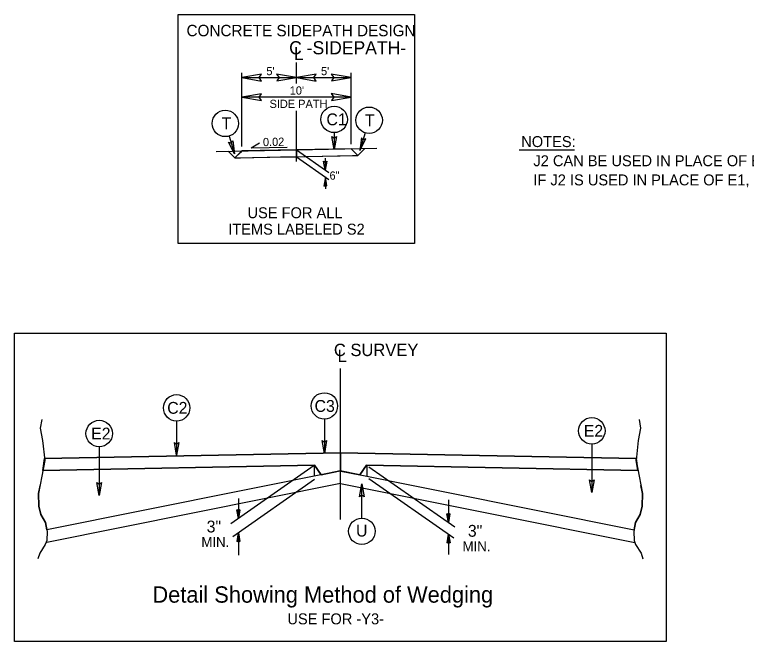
# Model space of a CAD drawing. Extents: x 1487909 to 1489267, y 497866 to 499814.
# Drawn here: x 1489058.5 to 1489125.4, y 498354.4 to 498411.6 of the extents above; entities that cross this region are included whole.
import ezdxf

# ---------------------------------------------------------------- set-up
doc = ezdxf.new("R2010")
doc.units = 0
for name, color, linetype in [('Default', 7, 'Continuous'), ('Prop Dimension', 7, 'Continuous'), ('Prop Dimension Text', 7, 'Continuous'), ('Prop Shade Light', 7, 'Continuous'), ('Prop Terminator CELL', 7, 'Continuous'), ('Sheet Typical CELL', 7, 'Continuous'), ('Typical Detail Wedge2 CELL', 7, 'Continuous'), ('Typical Hinge Slope Arterial CELL', 7, 'Continuous'), ('Typical Hinge Slope Interstate CELL', 7, 'Continuous'), ('Typical ID Circle CELL', 7, 'Continuous'), ('Typical Pavement Slope CELL', 7, 'Continuous'), ('Typical Pavement Slope Information CELL', 7, 'Continuous'), ('Typical Terminator CELL', 7, 'Continuous'), ('Typical Text Centerline CELL', 7, 'Continuous'), ('Typical Text General CELL', 7, 'Continuous'), ('Typical Text ID Circle CELL', 7, 'Continuous'), ('Typical Text Label CELL', 7, 'Continuous')]:
    doc.layers.add(name, color=color, linetype=linetype)

msp = doc.modelspace()

# ---------------------------------------------------------------- linework, layer by layer
at = {"layer": 'Prop Dimension'}
for p, q in [((1489084.233, 498405.342), (1489084.233, 498407.283)), ((1489079.233, 498399.602), (1489079.233, 498406.33)), ((1489089.233, 498399.796), (1489089.233, 498406.33)), ((1489079.233, 498405.892), (1489084.233, 498405.892)), ((1489084.233, 498405.892), (1489089.233, 498405.892)), ((1489089.233, 498404.101), (1489079.233, 498404.101)), ((1489084.233, 498398.229), (1489084.233, 498402.864))]:
    msp.add_line(p, q, dxfattribs=at)
at = {"layer": 'Prop Shade Light'}
for p, q in [((1489089.233, 498399.382), (1489079.233, 498399.182)), ((1489089.355, 498399.259), (1489089.233, 498399.382)), ((1489079.105, 498399.054), (1489078.605, 498398.554)), ((1489079.233, 498399.182), (1489079.105, 498399.054)), ((1489084.233, 498399.157), (1489084.233, 498398.662)), ((1489084.233, 498398.662), (1489085.211, 498398.681)), ((1489089.845, 498398.769), (1489089.355, 498399.259)), ((1489078.605, 498398.554), (1489078.625, 498398.554)), ((1489088.259, 498371.609), (1489061.204, 498371.069)), ((1489088.26, 498371.609), (1489088.259, 498371.609)), ((1489088.26, 498369.946), (1489088.26, 498371.609)), ((1489115.316, 498371.069), (1489088.26, 498371.609)), ((1489088.26, 498371.609), (1489088.26, 498369.946)), ((1489061.204, 498371.069), (1489061.2, 498371.044)), ((1489115.319, 498371.047), (1489115.316, 498371.069)), ((1489061.049, 498369.982), (1489085.885, 498370.478)), ((1489061.053, 498370.01), (1489061.049, 498369.982)), ((1489085.885, 498370.478), (1489086.493, 498369.587)), ((1489086.493, 498369.587), (1489088.219, 498369.946)), ((1489088.296, 498369.93), (1489090.025, 498369.587)), ((1489090.025, 498369.587), (1489090.653, 498370.478)), ((1489090.653, 498370.478), (1489115.47, 498369.982))]:
    msp.add_line(p, q, dxfattribs=at)
for points in [[(1489078.625, 498398.554), (1489079.129, 498398.564), (1489082.78, 498398.634), (1489084.233, 498398.662)], [(1489084.233, 498398.662), (1489084.233, 498398.662), (1489084.233, 498399.157)], [(1489085.211, 498398.681), (1489089.352, 498398.76), (1489089.845, 498398.769)], [(1489061.2, 498371.044), (1489061.216, 498370.896), (1489061.053, 498370.01)], [(1489115.47, 498369.982), (1489115.303, 498370.896), (1489115.319, 498371.047)], [(1489088.219, 498369.946), (1489088.26, 498369.946)], [(1489088.26, 498369.946), (1489088.299, 498369.946), (1489088.296, 498369.93)]]:
    msp.add_lwpolyline(points, dxfattribs=at)
at = {"layer": 'Prop Terminator CELL'}
for points in [[(1489081.033, 498406.202), (1489079.233, 498405.892), (1489081.043, 498405.572), (1489080.813, 498405.892)], [(1489082.433, 498405.582), (1489084.233, 498405.892), (1489082.423, 498406.212), (1489082.653, 498405.892)], [(1489086.033, 498406.202), (1489084.233, 498405.892), (1489086.043, 498405.572), (1489085.813, 498405.892)], [(1489087.433, 498405.582), (1489089.233, 498405.892), (1489087.423, 498406.212), (1489087.653, 498405.892)], [(1489081.033, 498404.411), (1489079.233, 498404.101), (1489081.043, 498403.781), (1489080.813, 498404.101)], [(1489087.433, 498403.791), (1489089.233, 498404.101), (1489087.423, 498404.421), (1489087.653, 498404.101)]]:
    msp.add_lwpolyline(points, close=True, dxfattribs=at)
at = {"layer": 'Sheet Typical CELL'}
for points in [[(1489073.43, 498411.641), (1489095.035, 498411.641), (1489095.035, 498390.734), (1489073.43, 498390.734)], [(1489118.057, 498354.376), (1489058.461, 498354.376), (1489058.461, 498382.539), (1489118.057, 498382.539)]]:
    msp.add_lwpolyline(points, close=True, dxfattribs=at)
at = {"layer": 'Typical Detail Wedge2 CELL'}
for p, q in [((1489084.233, 498399.282), (1489087.197, 498397.206)), ((1489084.233, 498398.657), (1489087.197, 498396.581)), ((1489086.866, 498398.522), (1489086.866, 498397.438)), ((1489086.877, 498396.806), (1489086.877, 498395.722)), ((1489088.26, 498365.519), (1489088.26, 498379.304)), ((1489088.26, 498365.519), (1489088.26, 498374.934)), ((1489088.259, 498371.609), (1489061.204, 498371.069)), ((1489061.204, 498371.069), (1489088.259, 498371.609)), ((1489088.259, 498371.609), (1489115.316, 498371.069)), ((1489088.262, 498371.609), (1489115.316, 498371.069)), ((1489061.049, 498369.982), (1489061.204, 498371.069)), ((1489115.316, 498371.069), (1489115.471, 498369.982)), ((1489085.885, 498370.478), (1489061.049, 498369.982)), ((1489085.885, 498370.478), (1489061.049, 498369.982)), ((1489088.299, 498369.946), (1489061.406, 498364.566)), ((1489085.855, 498370.458), (1489078.232, 498365.119)), ((1489085.851, 498370.468), (1489085.851, 498369.525)), ((1489086.493, 498369.587), (1489085.885, 498370.478)), ((1489085.885, 498370.449), (1489086.493, 498369.587)), ((1489088.219, 498369.946), (1489086.493, 498369.587)), ((1489088.219, 498369.946), (1489115.113, 498364.566)), ((1489090.025, 498369.587), (1489088.219, 498369.946)), ((1489090.653, 498370.478), (1489090.025, 498369.587)), ((1489090.653, 498370.478), (1489090.025, 498369.587)), ((1489090.613, 498370.458), (1489090.652, 498370.456)), ((1489090.653, 498370.478), (1489115.471, 498369.982)), ((1489115.471, 498369.982), (1489090.653, 498370.478)), ((1489090.669, 498370.468), (1489090.669, 498369.43)), ((1489090.86, 498370.334), (1489098.713, 498364.833)), ((1489090.849, 498369.264), (1489098.626, 498363.82)), ((1489088.249, 498368.788), (1489061.398, 498363.417)), ((1489085.872, 498369.153), (1489078.413, 498363.93)), ((1489088.27, 498368.788), (1489115.183, 498363.404)), ((1489078.926, 498367.419), (1489078.926, 498365.606)), ((1489098.139, 498367.315), (1489098.139, 498365.236)), ((1489078.926, 498365.606), (1489078.786, 498366.401)), ((1489078.926, 498366.297), (1489078.786, 498366.401)), ((1489078.926, 498365.606), (1489078.806, 498366.386)), ((1489078.825, 498366.371), (1489078.926, 498365.606)), ((1489078.926, 498365.606), (1489078.845, 498366.357)), ((1489078.866, 498366.342), (1489078.926, 498365.606)), ((1489078.926, 498365.606), (1489078.886, 498366.327)), ((1489078.906, 498366.312), (1489078.926, 498365.606)), ((1489078.926, 498365.606), (1489079.067, 498366.401)), ((1489079.067, 498366.401), (1489078.926, 498366.297)), ((1489079.047, 498366.386), (1489078.926, 498365.606)), ((1489078.926, 498365.606), (1489079.025, 498366.371)), ((1489079.005, 498366.357), (1489078.926, 498365.606)), ((1489078.926, 498365.606), (1489078.986, 498366.342)), ((1489078.966, 498366.327), (1489078.926, 498365.606)), ((1489078.926, 498365.606), (1489078.946, 498366.312)), ((1489078.926, 498366.297), (1489078.926, 498365.606)), ((1489098.139, 498365.236), (1489097.999, 498366.032)), ((1489098.139, 498365.928), (1489097.999, 498366.032)), ((1489098.139, 498365.236), (1489098.019, 498366.017)), ((1489098.039, 498366.002), (1489098.139, 498365.236)), ((1489098.139, 498365.236), (1489098.059, 498365.987)), ((1489098.079, 498365.972), (1489098.139, 498365.236)), ((1489098.139, 498365.236), (1489098.098, 498365.958)), ((1489098.118, 498365.943), (1489098.139, 498365.236)), ((1489098.139, 498365.236), (1489098.279, 498366.032)), ((1489098.279, 498366.032), (1489098.139, 498365.928)), ((1489098.259, 498366.017), (1489098.139, 498365.236)), ((1489098.139, 498365.236), (1489098.239, 498366.002)), ((1489098.219, 498365.987), (1489098.139, 498365.236)), ((1489098.139, 498365.236), (1489098.199, 498365.972)), ((1489098.179, 498365.958), (1489098.139, 498365.236)), ((1489098.139, 498365.236), (1489098.159, 498365.943)), ((1489098.139, 498365.928), (1489098.139, 498365.236)), ((1489078.926, 498364.289), (1489078.786, 498363.494)), ((1489078.806, 498363.509), (1489078.926, 498364.289)), ((1489078.926, 498364.289), (1489078.825, 498363.523)), ((1489078.845, 498363.539), (1489078.926, 498364.289)), ((1489078.926, 498364.289), (1489078.866, 498363.553)), ((1489078.886, 498363.567), (1489078.926, 498364.289)), ((1489078.926, 498364.289), (1489078.906, 498363.582)), ((1489078.926, 498364.289), (1489078.926, 498362.247)), ((1489078.926, 498364.289), (1489079.067, 498363.494)), ((1489078.926, 498363.597), (1489078.926, 498364.289)), ((1489078.946, 498363.582), (1489078.926, 498364.289)), ((1489078.926, 498364.289), (1489078.966, 498363.567)), ((1489078.986, 498363.553), (1489078.926, 498364.289)), ((1489078.926, 498364.289), (1489079.005, 498363.539)), ((1489079.025, 498363.523), (1489078.926, 498364.289)), ((1489078.926, 498364.289), (1489079.047, 498363.509)), ((1489098.139, 498364.16), (1489097.999, 498363.364)), ((1489098.019, 498363.38), (1489098.139, 498364.16)), ((1489098.139, 498364.16), (1489098.039, 498363.394)), ((1489098.059, 498363.41), (1489098.139, 498364.16)), ((1489098.139, 498364.16), (1489098.079, 498363.424)), ((1489098.098, 498363.438), (1489098.139, 498364.16)), ((1489098.139, 498364.16), (1489098.118, 498363.453)), ((1489098.139, 498364.16), (1489098.139, 498362.3)), ((1489098.139, 498364.16), (1489098.279, 498363.364)), ((1489098.139, 498363.468), (1489098.139, 498364.16)), ((1489098.159, 498363.453), (1489098.139, 498364.16)), ((1489098.139, 498364.16), (1489098.179, 498363.438)), ((1489098.199, 498363.424), (1489098.139, 498364.16)), ((1489098.139, 498364.16), (1489098.219, 498363.41)), ((1489098.239, 498363.394), (1489098.139, 498364.16)), ((1489098.139, 498364.16), (1489098.259, 498363.38)), ((1489078.786, 498363.494), (1489078.926, 498363.597)), ((1489078.926, 498363.597), (1489079.067, 498363.494)), ((1489097.999, 498363.364), (1489098.139, 498363.468)), ((1489098.139, 498363.468), (1489098.279, 498363.364))]:
    msp.add_line(p, q, dxfattribs=at)
for points in [[(1489060.952, 498374.639), (1489060.808, 498373.847), (1489061.025, 498372.72), (1489061.216, 498370.896), (1489060.952, 498369.455), (1489060.641, 498367.896), (1489060.664, 498366.719), (1489060.856, 498365.976), (1489061.289, 498365.231), (1489061.432, 498364.416), (1489061.408, 498363.6), (1489061.264, 498363.215), (1489060.761, 498362.447), (1489060.593, 498361.919)], [(1489115.566, 498374.639), (1489115.71, 498373.847), (1489115.495, 498372.72), (1489115.303, 498370.896), (1489115.566, 498369.455), (1489115.879, 498367.896), (1489115.855, 498366.719), (1489115.662, 498365.976), (1489115.23, 498365.231), (1489115.087, 498364.416), (1489115.11, 498363.6), (1489115.254, 498363.215), (1489115.757, 498362.447), (1489115.925, 498361.919)], [(1489061.405, 498364.566), (1489061.289, 498365.231), (1489060.856, 498365.976), (1489060.664, 498366.719), (1489060.641, 498367.896), (1489060.785, 498368.619)], [(1489115.113, 498364.566), (1489115.23, 498365.231), (1489115.662, 498365.976), (1489115.855, 498366.719), (1489115.879, 498367.896), (1489115.733, 498368.619)]]:
    msp.add_lwpolyline(points, dxfattribs=at)
at = {"layer": 'Typical Hinge Slope Arterial CELL'}
msp.add_line((1489104.613, 498399.273), (1489109.666, 498399.273), dxfattribs=at)
at = {"layer": 'Typical ID Circle CELL'}
for p, q in [((1489087.683, 498400.861), (1489087.683, 498399.321)), ((1489090.53, 498400.835), (1489090.037, 498399.213)), ((1489078.079, 498400.546), (1489078.571, 498398.924)), ((1489086.79, 498374.676), (1489086.79, 498371.553)), ((1489073.278, 498374.502), (1489073.278, 498371.379)), ((1489066.196, 498372.156), (1489066.196, 498367.715)), ((1489111.247, 498372.403), (1489111.247, 498367.962)), ((1489090.217, 498365.638), (1489090.217, 498368.761))]:
    msp.add_line(p, q, dxfattribs=at)
for centre in [(1489077.727, 498401.702), (1489087.683, 498402.07), (1489090.882, 498401.991), (1489073.279, 498375.711), (1489086.79, 498375.885), (1489066.195, 498373.364), (1489111.247, 498373.612), (1489090.217, 498364.43)]:
    msp.add_circle(centre, 1.208, dxfattribs=at)
at = {"layer": 'Typical Pavement Slope CELL'}
for p, q in [((1489076.895, 498399.135), (1489091.579, 498399.429)), ((1489089.233, 498399.382), (1489089.845, 498398.769)), ((1489090.483, 498399.407), (1489089.845, 498398.769)), ((1489078.002, 498399.157), (1489078.605, 498398.554)), ((1489079.233, 498399.182), (1489078.605, 498398.554)), ((1489078.605, 498398.554), (1489089.845, 498398.769))]:
    msp.add_line(p, q, dxfattribs=at)
at = {"layer": 'Typical Pavement Slope Information CELL'}
for q in [(1489080.864, 498399.934), (1489083.397, 498399.527)]:
    msp.add_line((1489080.081, 498399.461), q, dxfattribs=at)
at = {"layer": 'Typical Terminator CELL'}
for points in [[(1489078.424, 498400.103), (1489078.571, 498398.924), (1489078.03, 498399.99), (1489078.272, 498399.908)], [(1489087.884, 498400.493), (1489087.683, 498399.321), (1489087.474, 498400.499), (1489087.683, 498400.35)], [(1489087.884, 498400.493), (1489087.683, 498399.321), (1489087.474, 498400.499), (1489087.683, 498400.35)], [(1489090.185, 498400.393), (1489090.037, 498399.213), (1489090.579, 498400.28), (1489090.336, 498400.197)], [(1489087.007, 498398.258), (1489086.866, 498397.438), (1489086.72, 498398.263), (1489086.866, 498398.158)], [(1489087.018, 498395.986), (1489086.877, 498396.806), (1489086.731, 498395.981), (1489086.877, 498396.086)], [(1489073.48, 498372.551), (1489073.278, 498371.379), (1489073.07, 498372.557), (1489073.278, 498372.407)], [(1489073.48, 498372.551), (1489073.278, 498371.379), (1489073.07, 498372.557), (1489073.278, 498372.407)], [(1489086.992, 498372.725), (1489086.79, 498371.553), (1489086.582, 498372.731), (1489086.79, 498372.582)], [(1489086.992, 498372.725), (1489086.79, 498371.553), (1489086.582, 498372.731), (1489086.79, 498372.582)], [(1489066.397, 498368.886), (1489066.196, 498367.715), (1489065.987, 498368.893), (1489066.196, 498368.743)], [(1489066.397, 498368.886), (1489066.196, 498367.715), (1489065.987, 498368.893), (1489066.196, 498368.743)], [(1489090.015, 498367.589), (1489090.217, 498368.761), (1489090.425, 498367.583), (1489090.217, 498367.733)], [(1489090.015, 498367.589), (1489090.217, 498368.761), (1489090.425, 498367.583), (1489090.217, 498367.733)], [(1489111.449, 498369.134), (1489111.247, 498367.962), (1489111.039, 498369.141), (1489111.247, 498368.991)]]:
    msp.add_lwpolyline(points, close=True, dxfattribs=at)

# ---------------------------------------------------------------- texts
at = {"layer": 'Default'}
msp.add_text('CONCRETE SIDEPATH DESIGN', height=1.04413, rotation=359.99993, dxfattribs=at).set_placement((1489074.183, 498409.665))
at = {"layer": 'Prop Dimension Text'}
for s, p in [("5'", (1489081.483, 498406.111)), ("5'", (1489086.483, 498406.111)), ("10'", (1489083.622, 498404.335)), ('SIDE PATH', (1489081.775, 498403.116)), ('6"', (1489087.262, 498396.564))]:
    msp.add_text(s, height=0.75, dxfattribs=at).set_placement(p)
at = {"layer": 'Typical Detail Wedge2 CELL'}
for s, height, p in [('3"', 1.0817, (1489076.024, 498364.327)), ('3"', 1.0817, (1489099.913, 498363.934)), ('MIN.', 0.9039, (1489075.542, 498362.997)), ('MIN.', 0.9039, (1489099.43, 498362.604))]:
    msp.add_text(s, height=height, dxfattribs=at).set_placement(p)
at = {"layer": 'Typical Hinge Slope Arterial CELL'}
for s, p in [('NOTES: ', (1489104.791, 498399.54)), ('   J2 CAN BE USED IN PLACE OF E1 FOR ALL AREAS OF NEW LOCATION (TYPICAL SECTIONS NO. 1 THRU 7, 9, & 11).', (1489104.791, 498397.79)), ('   IF J2 IS USED IN PLACE OF E1, OVERALL PAVEMENT THICKNESS IS 15" & TOP OF ABC TO EXTEND 1 FT BEYOND CURB AND GUTTER.', (1489104.791, 498396.04))]:
    msp.add_text(s, height=1, dxfattribs=at).set_placement(p)
at = {"layer": 'Typical Hinge Slope Interstate CELL'}
for s, p in [('C -SIDEPATH-', (1489083.568, 498408.015)), ('L', (1489084.001, 498407.496))]:
    msp.add_text(s, height=1.2, dxfattribs=at).set_placement(p)
at = {"layer": 'Typical Pavement Slope Information CELL'}
msp.add_text('0.02', height=0.75, rotation=1.14574, dxfattribs=at).set_placement((1489081.179, 498399.622))
at = {"layer": 'Typical Text Centerline CELL'}
for s, height, p in [('C SURVEY ', 1.1298, (1489087.662, 498380.442)), ('L', 1.13, (1489087.992, 498379.913))]:
    msp.add_text(s, height=height, dxfattribs=at).set_placement(p)
at = {"layer": 'Typical Text General CELL'}
msp.add_text('Detail Showing Method of Wedging', height=1.49195, dxfattribs=at).set_placement((1489071.063, 498357.909))
at = {"layer": 'Typical Text ID Circle CELL'}
for s, height, p in [('T', 1.082, (1489077.384, 498401.161)), ('C1', 1.0817, (1489086.978, 498401.529)), ('T', 1.082, (1489090.494, 498401.45)), ('C2', 1.0817, (1489072.419, 498375.17)), ('C3', 1.0817, (1489085.893, 498375.344)), ('E2', 1.0817, (1489065.464, 498372.823)), ('E2', 1.0817, (1489110.516, 498373.071)), ('U', 1.082, (1489089.689, 498363.951))]:
    msp.add_text(s, height=height, dxfattribs=at).set_placement(p)
at = {"layer": 'Typical Text Label CELL'}
for s, p in [('USE FOR ALL', (1489079.757, 498393.039)), ('ITEMS LABELED S2', (1489077.992, 498391.539)), ('USE FOR -Y3-', (1489083.405, 498355.93))]:
    msp.add_text(s, height=1, dxfattribs=at).set_placement(p)

doc.saveas('drawing.dxf')
